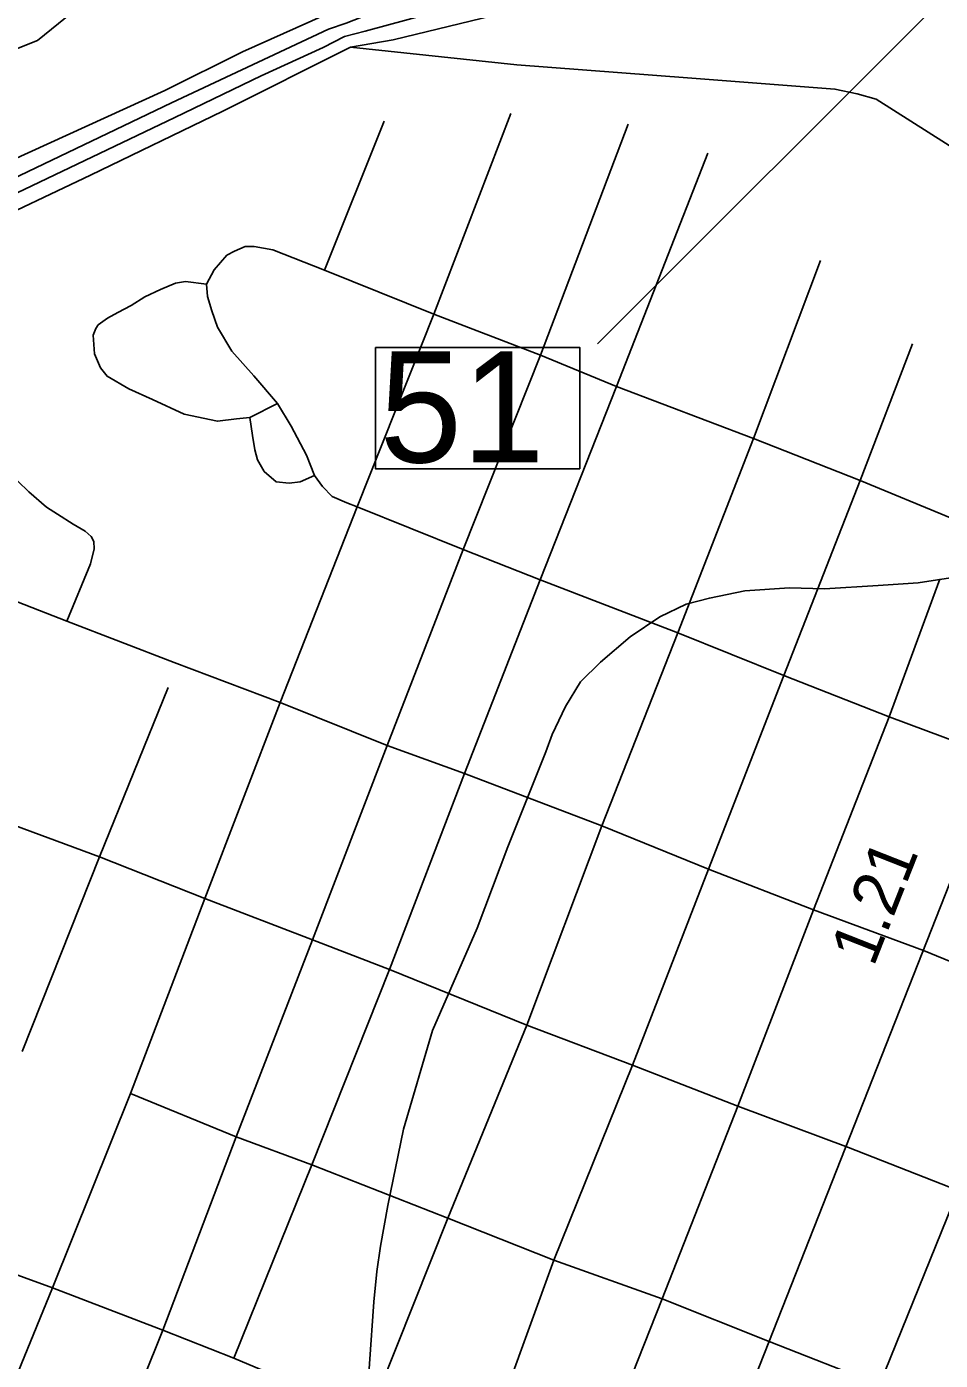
# Model space of a CAD drawing. Extents: x 2290615 to 2522933, y 819489 to 1012715.
# Drawn here: x 2394035 to 2396915, y 991246 to 995450 of the extents above; entities that cross this region are included whole.
import ezdxf

# ---------------------------------------------------------------- set-up
doc = ezdxf.new("R2010")
doc.units = 0
for name, color, linetype in [('Exist Hydrographic Misc Water Feature', 7, 'Continuous'), ('Exist Railroad Mainline', 7, 'Continuous'), ('Exist Road Non-System Type 51', 7, 'Continuous'), ('Exist Road Primary NC Attributed', 7, 'Continuous'), ('Exist Road Primary NC Mileage Hundredths English Label', 7, 'Continuous'), ('Exist Road Primary NC Structure Standard Bridge Number Label', 7, 'Continuous'), ('Exist Road Secondary Type 51 Attributed', 7, 'Continuous'), ('Exist Utilities Electrical Transmission Line', 7, 'Continuous')]:
    doc.layers.add(name, color=color, linetype=linetype)

msp = doc.modelspace()

# ---------------------------------------------------------------- linework, layer by layer
at = {"layer": 'Exist Hydrographic Misc Water Feature'}
msp.add_lwpolyline([(2391063.3, 994058.4), (2391342.2, 994371.9), (2391796.2, 994653.2), (2391845.2, 994786.5), (2391867.3, 995010.6), (2391940.3, 995122.1), (2392106.2, 995181.4), (2392303.3, 995425.9), (2392435.3, 995493.7), (2392945.3, 995360.3), (2393588.3, 995291.6), (2393920.3, 995348), (2394069.2, 995406.7), (2394218.3, 995527.7), (2394275.3, 995618.6), (2394355.2, 995868.1), (2394520.3, 995963.6), (2394912.2, 995953.5), (2395357.7, 995981)], dxfattribs=at)
at = {"layer": 'Exist Railroad Mainline'}
for points in [[(2395671.4, 993164.3), (2395691.1, 993218.3), (2395733.6, 993307.5), (2395780.3, 993384.3), (2395843.6, 993446.5), (2395937, 993526.4), (2396030.4, 993589.7), (2396113.4, 993629.2), (2396187.1, 993648.9), (2396299.1, 993671.7), (2396439.2, 993681.1), (2396550.2, 993677.9), (2396719.4, 993688.3), (2396844.9, 993696.6), (2396960.1, 993714.3), (2397059.7, 993730.9), (2397251.7, 993792.1), (2397420.8, 993865.7), (2397556.7, 993934.2), (2397722.8, 994018.3)], [(2395314.4, 992285.2), (2395455.6, 992608.2), (2395552.1, 992864.4), (2395671.4, 993164.3)], [(2394050.1, 987357.1), (2394131.1, 987586.1), (2394339.6, 988150.7), (2394650.6, 988972.8), (2394897.7, 989636), (2394936.3, 989742.4), (2394999.1, 989971.3), (2395031.6, 990097.7), (2395045.6, 990237.8), (2395066.7, 990470.2), (2395078.2, 990652.2), (2395089.3, 990819.3), (2395116.3, 991234.4), (2395129.7, 991430.5), (2395139.1, 991525.9), (2395150.5, 991605.8), (2395173.3, 991733.4), (2395222.5, 991974), (2395314.4, 992285.2)]]:
    msp.add_lwpolyline(points, dxfattribs=at)
at = {"layer": 'Exist Road Non-System Type 51'}
for p, q in [((2395318.2, 994543.5), (2395561.6, 995176.6)), ((2395318.2, 994543.5), (2395561.6, 995176.6)), ((2394973.9, 994682.4), (2395161.8, 995152.7)), ((2394973.9, 994682.4), (2395161.8, 995152.7)), ((2395654.9, 994414.3), (2395930.6, 995142.9)), ((2395654.9, 994414.3), (2395930.6, 995142.9)), ((2395894.8, 994316), (2396182.4, 995051.7)), ((2395894.8, 994316), (2396182.4, 995051.7)), ((2396326.2, 994151.8), (2396537.3, 994713.3)), ((2396326.2, 994151.8), (2396537.3, 994713.3)), ((2394973.9, 994682.4), (2395318.2, 994543.5)), ((2394973.9, 994682.4), (2395318.2, 994543.5)), ((2395318.2, 994543.5), (2395077, 993937)), ((2395318.2, 994543.5), (2395077, 993937)), ((2395318.2, 994543.5), (2395654.9, 994414.3)), ((2395318.2, 994543.5), (2395654.9, 994414.3)), ((2396662.1, 994019.8), (2396827.7, 994450.8)), ((2396662.1, 994019.8), (2396827.7, 994450.8)), ((2395411.5, 993802.2), (2395654.9, 994414.3)), ((2395411.5, 993802.2), (2395654.9, 994414.3)), ((2395654.9, 994414.3), (2395894.8, 994316)), ((2395654.9, 994414.3), (2395894.8, 994316)), ((2395654.2, 993706.7), (2395894.8, 994316)), ((2395654.2, 993706.7), (2395894.8, 994316)), ((2395894.8, 994316), (2396326.2, 994151.8)), ((2395894.8, 994316), (2396326.2, 994151.8)), ((2394738.9, 994217.8), (2394825.9, 994262.7)), ((2394738.9, 994217.8), (2394825.9, 994262.7)), ((2396087.7, 993539.7), (2396326.2, 994151.8)), ((2396087.7, 993539.7), (2396326.2, 994151.8)), ((2396326.2, 994151.8), (2396662.1, 994019.8)), ((2396326.2, 994151.8), (2396662.1, 994019.8)), ((2396421.5, 993404.9), (2396662.1, 994019.8)), ((2396421.5, 993404.9), (2396662.1, 994019.8)), ((2395077, 993937), (2394834.3, 993319.3)), ((2395077, 993937), (2394834.3, 993319.3)), ((2395077, 993937), (2395411.5, 993802.2)), ((2395077, 993937), (2395411.5, 993802.2)), ((2395171.7, 993184.5), (2395411.5, 993802.2)), ((2395171.7, 993184.5), (2395411.5, 993802.2)), ((2395411.5, 993802.2), (2395654.2, 993706.7)), ((2395411.5, 993802.2), (2395654.2, 993706.7)), ((2393740.8, 993740.4), (2394162.3, 993576.2)), ((2393740.8, 993740.4), (2394162.3, 993576.2)), ((2395415.7, 993096), (2395654.2, 993706.7)), ((2395415.7, 993096), (2395654.2, 993706.7)), ((2395654.2, 993706.7), (2396087.7, 993539.7)), ((2395654.2, 993706.7), (2396087.7, 993539.7)), ((2396753.3, 993274.3), (2396913.3, 993708.2)), ((2396753.3, 993274.3), (2396913.3, 993708.2)), ((2395847.8, 992930.4), (2396087.7, 993539.7)), ((2395847.8, 992930.4), (2396087.7, 993539.7)), ((2396087.7, 993539.7), (2396421.5, 993404.9)), ((2396087.7, 993539.7), (2396421.5, 993404.9)), ((2396183.8, 992794.2), (2396421.5, 993404.9)), ((2396183.8, 992794.2), (2396421.5, 993404.9)), ((2396421.5, 993404.9), (2396753.3, 993274.3)), ((2396421.5, 993404.9), (2396753.3, 993274.3)), ((2394264.5, 992833.3), (2394481.2, 993366.7)), ((2394834.3, 993319.3), (2394597, 992701.5)), ((2394834.3, 993319.3), (2394597, 992701.5)), ((2394834.3, 993319.3), (2395171.7, 993184.5)), ((2394834.3, 993319.3), (2395171.7, 993184.5)), ((2396515.5, 992666.4), (2396753.3, 993274.3)), ((2396515.5, 992666.4), (2396753.3, 993274.3)), ((2394936, 992571), (2395171.7, 993184.5)), ((2394936, 992571), (2395171.7, 993184.5)), ((2395171.7, 993184.5), (2395415.7, 993096)), ((2395171.7, 993184.5), (2395415.7, 993096)), ((2395178.7, 992478.3), (2395415.7, 993096)), ((2395178.7, 992478.3), (2395415.7, 993096)), ((2395415.7, 993096), (2395847.8, 992930.4)), ((2395415.7, 993096), (2395847.8, 992930.4)), ((2393922.3, 992959.4), (2394264.5, 992833.3)), ((2393922.3, 992959.4), (2394264.5, 992833.3)), ((2395612.1, 992302.8), (2395847.8, 992930.4)), ((2395612.1, 992302.8), (2395847.8, 992930.4)), ((2395847.8, 992930.4), (2396183.8, 992794.2)), ((2395847.8, 992930.4), (2396183.8, 992794.2)), ((2394020.6, 992219), (2394264.5, 992833.3)), ((2394020.6, 992219), (2394264.5, 992833.3)), ((2394264.5, 992833.3), (2394597, 992701.5)), ((2394264.5, 992833.3), (2394597, 992701.5)), ((2395944.6, 992176.5), (2396183.8, 992794.2)), ((2395944.6, 992176.5), (2396183.8, 992794.2)), ((2396183.8, 992794.2), (2396515.5, 992666.4)), ((2396183.8, 992794.2), (2396515.5, 992666.4)), ((2394362.2, 992086.6), (2394597, 992701.5)), ((2394362.2, 992086.6), (2394597, 992701.5)), ((2394597, 992701.5), (2394936, 992571)), ((2394597, 992701.5), (2394936, 992571)), ((2396276.4, 992047.3), (2396515.5, 992666.4)), ((2396276.4, 992047.3), (2396515.5, 992666.4)), ((2394696.1, 991950.5), (2394936, 992571)), ((2394696.1, 991950.5), (2394936, 992571)), ((2394936, 992571), (2395178.7, 992478.3)), ((2394936, 992571), (2395178.7, 992478.3)), ((2395178.7, 992478.3), (2394933.9, 991862)), ((2395178.7, 992478.3), (2394933.9, 991862)), ((2395178.7, 992478.3), (2395612.1, 992302.8)), ((2395178.7, 992478.3), (2395612.1, 992302.8)), ((2395362.4, 991693.5), (2395612.1, 992302.8)), ((2395362.4, 991693.5), (2395612.1, 992302.8)), ((2395612.1, 992302.8), (2395944.6, 992176.5)), ((2395612.1, 992302.8), (2395944.6, 992176.5)), ((2395944.6, 992176.5), (2395697, 991561.6)), ((2395944.6, 992176.5), (2395697, 991561.6)), ((2395944.6, 992176.5), (2396276.4, 992047.3)), ((2395944.6, 992176.5), (2396276.4, 992047.3)), ((2394362.2, 992086.6), (2394696.1, 991950.5)), ((2394362.2, 992086.6), (2394696.1, 991950.5)), ((2396038.6, 991439.4), (2396276.4, 992047.3)), ((2396038.6, 991439.4), (2396276.4, 992047.3)), ((2394696.1, 991950.5), (2394933.9, 991862)), ((2394696.1, 991950.5), (2394933.9, 991862)), ((2394933.9, 991862), (2394687.8, 991252.5)), ((2394933.9, 991862), (2394687.8, 991252.5)), ((2394933.9, 991862), (2395362.4, 991693.5)), ((2394933.9, 991862), (2395362.4, 991693.5)), ((2396723.2, 991168.5), (2396971.4, 991780.6)), ((2396723.2, 991168.5), (2396971.4, 991780.6)), ((2395362.4, 991693.5), (2395119.1, 991083.4)), ((2395362.4, 991693.5), (2395119.1, 991083.4)), ((2395362.4, 991693.5), (2395697, 991561.6)), ((2395362.4, 991693.5), (2395697, 991561.6)), ((2395697, 991561.6), (2395472.9, 990944.2)), ((2395697, 991561.6), (2395472.9, 990944.2)), ((2395697, 991561.6), (2396038.6, 991439.4)), ((2395697, 991561.6), (2396038.6, 991439.4))]:
    msp.add_line(p, q, dxfattribs=at)
for points in [[(2394602.1, 994638.9), (2394626, 994683.8), (2394666.6, 994730.2), (2394690.5, 994742.8), (2394724.2, 994756.8), (2394752.2, 994756.8), (2394811.1, 994747), (2394973.9, 994682.4)], [(2394602.1, 994638.9), (2394626, 994683.8), (2394666.6, 994730.2), (2394690.5, 994742.8), (2394724.2, 994756.8), (2394752.2, 994756.8), (2394811.1, 994747), (2394973.9, 994682.4)], [(2394602.1, 994638.9), (2394536.2, 994647.3), (2394504.6, 994641.7), (2394457.6, 994622.1), (2394407.8, 994598.2), (2394364.3, 994571.5), (2394322.3, 994549.1), (2394290, 994530.8), (2394260.5, 994509.8), (2394252.8, 994498.5), (2394245.1, 994477.5), (2394249.3, 994418.5), (2394268.2, 994375), (2394288.6, 994348.3), (2394357.3, 994309), (2394431.7, 994275.3), (2394531.3, 994229), (2394636.5, 994206.5), (2394696.8, 994213.5), (2394738.9, 994217.8)], [(2394825.9, 994262.7), (2394750.8, 994349.7), (2394682.1, 994426.9), (2394637.2, 994502.7), (2394619, 994554.7), (2394604.9, 994599.6), (2394602.1, 994638.9)], [(2394825.9, 994262.7), (2394750.8, 994349.7), (2394682.1, 994426.9), (2394637.2, 994502.7), (2394619, 994554.7), (2394604.9, 994599.6), (2394602.1, 994638.9)], [(2396662.1, 994019.8), (2396946.9, 993901.9), (2396970.7, 993906.1), (2397004.4, 993928.5), (2397046.5, 994019.8), (2397078.8, 994108.2), (2397120.1, 994206.5), (2397165, 994252.9), (2397225.4, 994283.7), (2397282.9, 994309), (2397337.6, 994317.4), (2397383.9, 994316), (2397424.5, 994314.6), (2397466.6, 994306.2), (2397618.1, 994255.7), (2397768.2, 994199.5)], [(2394825.9, 994262.7), (2394869.4, 994191.1), (2394917, 994099.8), (2394942.3, 994035.2)], [(2394825.9, 994262.7), (2394869.4, 994191.1), (2394917, 994099.8), (2394942.3, 994035.2)], [(2394738.9, 994217.8), (2394747.3, 994161.6), (2394754.3, 994116.7), (2394762.7, 994084.4), (2394783.8, 994047.9), (2394821.7, 994015.6), (2394862.3, 994011.4), (2394897.4, 994015.6), (2394942.3, 994035.2)], [(2393910, 994132.4), (2393973, 994050.7), (2394041.7, 993983.3), (2394097.8, 993935.6), (2394132.9, 993913.1), (2394182, 993882.2), (2394219.9, 993859.8), (2394238.1, 993842.9), (2394246.5, 993827.5), (2394247.9, 993803.6), (2394236.7, 993757.3), (2394162.3, 993576.2)], [(2394942.3, 994035.2), (2394967.5, 994000.1), (2394998.4, 993969.3), (2395044.7, 993949.6), (2395077, 993937)], [(2394942.3, 994035.2), (2394967.5, 994000.1), (2394998.4, 993969.3), (2395044.7, 993949.6), (2395077, 993937)], [(2394162.3, 993576.2), (2394500.4, 993445.6), (2394834.3, 993319.3)], [(2396753.3, 993274.3), (2397100.5, 993145.2), (2397449.8, 993006.2)], [(2396515.5, 992666.4), (2396862, 992537.3), (2397205, 992396.9)], [(2393869.2, 990870.2), (2394116.2, 991474.4), (2394362.2, 992086.6)], [(2396276.4, 992047.3), (2396625, 991916.8), (2396971.4, 991780.6)], [(2394223.1, 990738.1), (2394464.2, 991340.6), (2394696.1, 991950.5)], [(2395370.8, 989719.8), (2395573.4, 990254.9), (2395791.6, 990815.6), (2396038.6, 991439.4)], [(2396038.6, 991439.4), (2396375.3, 991304.7), (2396723.2, 991168.5)]]:
    msp.add_lwpolyline(points, dxfattribs=at)
at = {"layer": 'Exist Road Primary NC Attributed'}
msp.add_lwpolyline([(2396131.3, 990687), (2397100.5, 993145.2), (2397161.5, 993267.3), (2397206.4, 993345.9), (2397242.9, 993400.7), (2397315.8, 993510.2), (2397404.2, 993649.2), (2397523.4, 993826.1), (2397623, 993977.7), (2397711.5, 994112.8)], dxfattribs=at)
at = {"layer": 'Exist Road Primary NC Structure Standard Bridge Number Label'}
msp.add_line((2397905.2, 996520.8), (2395834.5, 994450.1), dxfattribs=at)
msp.add_lwpolyline([(2395134.6, 994439.1), (2395778.7, 994439.1), (2395778.7, 994056.8), (2395134.6, 994056.8)], close=True, dxfattribs=at)
at = {"layer": 'Exist Road Secondary Type 51 Attributed'}
msp.add_lwpolyline([(2392438.4, 991237.3), (2392509.1, 991248.4), (2392653.2, 991274.8), (2392833.3, 991346.9), (2393080.6, 991444.5), (2393184.6, 991486.6), (2393258.6, 991513.3), (2393310.5, 991529.7), (2393383.8, 991547.2), (2393424.5, 991555.7), (2393491.3, 991567.7), (2393605, 991588.1), (2393699.5, 991597.7), (2393769.9, 991600.6), (2394116.2, 991474.4), (2394464.2, 991340.6), (2394687.8, 991252.5), (2394775.8, 991215.5)], dxfattribs=at)
at = {"layer": 'Exist Utilities Electrical Transmission Line'}
for points in [[(2391485, 995148), (2392024.8, 994855.2), (2392148.4, 994874.9), (2392450.2, 994894.9), (2392911.7, 994927.1), (2393343.2, 994960.7), (2393864.7, 994991.7), (2393916.7, 994992.2), (2393980.1, 995025.3), (2394471.2, 995249.6), (2394715.6, 995370.9), (2394974, 995486.4), (2395025.8, 995500.9), (2395274.7, 995576.2), (2395541.7, 995651.8), (2396099.7, 995793.3), (2396599.9, 995925.9), (2396739.4, 995959.7)], [(2396718, 995921.3), (2396612.4, 995884), (2396104.2, 995751.2), (2395552.4, 995602.1), (2395090.1, 995479.8), (2395042.3, 995461.2), (2394986.6, 995442.5), (2394491.7, 995210), (2393963.1, 994956.9), (2393923.4, 994934.5), (2393340, 994896.7), (2392906.5, 994869.1), (2392451, 994840.9), (2392097.2, 994816.2), (2391919.4, 994807.9), (2391847.6, 994802.9), (2391799.8, 994772.3), (2391595.1, 994683.7)], [(2396688.6, 995870.9), (2396112.9, 995705.3), (2395570.8, 995564.2), (2395102.5, 995436.1), (2395036.8, 995419.1), (2394969.4, 995384.4), (2394774.5, 995295.7), (2394502.4, 995164), (2393981.7, 994915.3), (2393928.2, 994882.5), (2393824.3, 994879.2), (2393340.7, 994842.7), (2392907.1, 994815.1), (2392453.6, 994783), (2392127.9, 994764.6), (2391922.1, 994751.9), (2391860.3, 994737.2), (2391753, 994693.7)], [(2395055.4, 995385.5), (2395190.9, 995409.3), (2395575.7, 995502.3), (2396123.9, 995627.5), (2396602.2, 995753.9), (2396688.6, 995870.9)], [(2391753, 994693.7), (2392148.5, 994721), (2392672.2, 994736), (2393189.8, 994764.6), (2393735.6, 994781.9), (2393797.3, 994794.8), (2393877.1, 994811.9), (2394236.9, 994982.6), (2394654, 995184.1), (2395055.4, 995385.5)], [(2395055.4, 995385.5), (2395580, 995330.4), (2396118.4, 995289.5), (2396582.7, 995253.8), (2396653, 995238.6), (2396713.1, 995221.5), (2397160.9, 994937.3)]]:
    msp.add_lwpolyline(points, dxfattribs=at)

# ---------------------------------------------------------------- texts
at = {"layer": 'Exist Road Primary NC Mileage Hundredths English Label'}
msp.add_text('1.21', height=150, rotation=68.4826, dxfattribs=at).set_placement((2396704.2, 992483))
at = {"layer": 'Exist Road Primary NC Structure Standard Bridge Number Label'}
msp.add_text('51', height=350, dxfattribs=at).set_placement((2395147.1, 994076.6))

doc.saveas('drawing.dxf')
